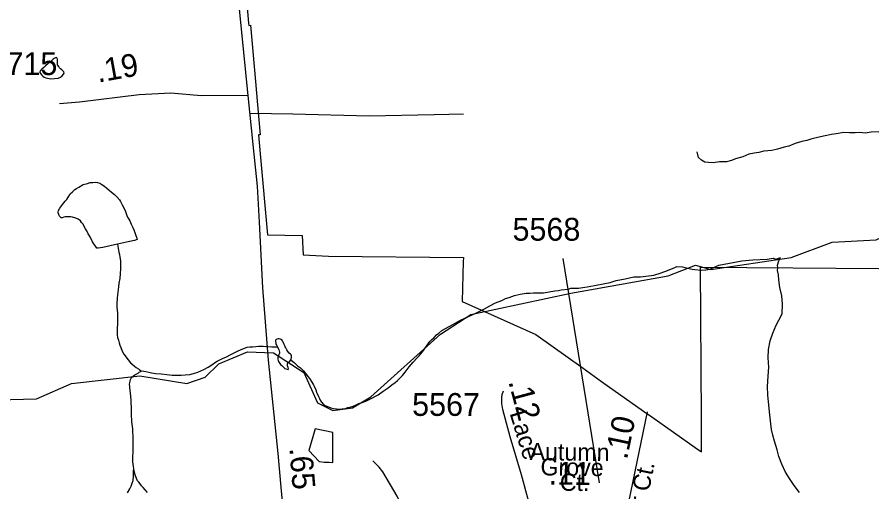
# Model space of a CAD drawing. Extents: x 2001466 to 2224147, y 644118 to 847247.
# Drawn here: x 2071387 to 2076073, y 660903 to 663505 of the extents above; entities that cross this region are included whole.
import ezdxf

# ---------------------------------------------------------------- set-up
doc = ezdxf.new("R2010")
doc.units = 0
for name, color, linetype in [('Exist Boundary Political City Limit New', 7, 'Continuous'), ('Exist Hydrographic Creek Single Shore', 7, 'Continuous'), ('Exist Hydrographic Misc Water Feature', 7, 'Continuous'), ('Exist Road Non-System Type 51', 7, 'Continuous'), ('Exist Road Primary NC Attributed', 7, 'Continuous'), ('Exist Road Primary NC Service Mileage Hundredths English Label', 7, 'Continuous'), ('Exist Road Secondary Mileage Hundredths English Label', 7, 'Continuous'), ('Exist Road Secondary Type 51 Attributed', 7, 'Continuous'), ('Exist Road Secondary Type 51 Label', 7, 'Continuous'), ('Exist Road Secondary Type 51 Number Label', 7, 'Continuous'), ('Map Preparation Boundary City Limit Buffer Line', 7, 'Continuous')]:
    doc.layers.add(name, color=color, linetype=linetype)

msp = doc.modelspace()

# ---------------------------------------------------------------- linework, layer by layer
at = {"layer": 'Exist Boundary Political City Limit New'}
for points in [[(2072626.9, 663832), (2072656.1, 663469.2), (2072657, 663458.8), (2072666.1, 663459.9), (2072693.6, 663152.6)], [(2072693.6, 663152.6), (2072705, 663024.9), (2072719.6, 662860.1), (2072710.9, 662859.4), (2072720.2, 662755.5), (2072759.4, 662311.8), (2072950.5, 662307.9), (2072956, 662203), (2073095.2, 662195.4), (2073833.8, 662187.1), (2073833.5, 662166.5), (2073827.6, 661945.8), (2074231.4, 661765.2), (2074490.1, 661581.1), (2074591.8, 661508.8), (2074821.9, 661345.1), (2074866, 661314), (2075104.9, 661146.8), (2075138.4, 661123.2), (2075139.2, 661309.6), (2075132.9, 662134.9), (2075641.8, 662131), (2076811.2, 662122.1)]]:
    msp.add_lwpolyline(points, dxfattribs=at)
at = {"layer": 'Exist Hydrographic Creek Single Shore'}
for points in [[(2074423.6, 661992.8), (2074957.1, 662087.1), (2075106, 662146.4), (2075190, 662121.7), (2075631.1, 662188.2), (2075856, 662272.2), (2076097, 662283.7), (2076313.9, 662384.3), (2076670.9, 662632.9), (2076796, 662643.5)], [(2071068.1, 661401.6), (2071492.9, 661412.7), (2071685.1, 661497.4), (2072059.9, 661539), (2072318.1, 661497.7), (2072417.9, 661531.7), (2072493, 661605.7), (2072651.1, 661671.3), (2072793, 661665.2), (2072959.1, 661556.8), (2073034.9, 661391.2), (2073118, 661350.2), (2073226, 661364.4), (2073325.9, 661424.7), (2073708.9, 661767.9), (2073875, 661876.1), (2074423.6, 661992.8)]]:
    msp.add_lwpolyline(points, dxfattribs=at)
at = {"layer": 'Exist Hydrographic Misc Water Feature'}
for points in [[(2071543.6, 663237.3), (2071533.8, 663229.5), (2071523.5, 663219.3), (2071515.9, 663211.5), (2071511.8, 663205.2), (2071512, 663201.5), (2071515.7, 663195.3), (2071522.1, 663187.4), (2071527.8, 663181.3), (2071535.8, 663175.2), (2071544, 663171.6), (2071553.8, 663169.7), (2071571.9, 663167.3), (2071591.8, 663167.6), (2071611.7, 663169.4), (2071625.8, 663175.3), (2071634, 663183.4), (2071641.8, 663191.6), (2071645.7, 663197.5), (2071644.1, 663205.4), (2071633.4, 663215.6), (2071625.4, 663221.6), (2071619.7, 663227.4), (2071615.6, 663233.7), (2071609.6, 663243.5), (2071608, 663251.5), (2071609.4, 663263.4), (2071609.4, 663273.6), (2071607.6, 663277.5), (2071605.7, 663281.4), (2071601.8, 663283.7), (2071591.4, 663277.5), (2071585.6, 663273.5), (2071577.4, 663267.5), (2071569.6, 663259.3), (2071557.7, 663251.4), (2071543.6, 663237.3)], [(2071937.5, 662260.2), (2071897.5, 662252), (2071857.5, 662242.3), (2071831.3, 662238.2), (2071825.3, 662238.2), (2071801.1, 662273.9), (2071787.2, 662300), (2071777.6, 662318.1), (2071769.6, 662333.9), (2071763.2, 662344.2), (2071753.4, 662361.9), (2071749.1, 662369.9), (2071741.1, 662380), (2071735.1, 662387.8), (2071727.3, 662393.8), (2071721.2, 662398), (2071708.9, 662403.9), (2071691.2, 662407.8), (2071681, 662409.8), (2071673.4, 662409.7), (2071661.1, 662409.9), (2071651.2, 662409.8), (2071643.2, 662407.8), (2071635.3, 662405.7), (2071628.9, 662405.9), (2071623.2, 662409.6), (2071619.3, 662413.8), (2071617.2, 662417.8), (2071615.4, 662423.8), (2071613.3, 662431.8), (2071613.1, 662437.9), (2071615.2, 662445.7), (2071621.1, 662457.8), (2071627.5, 662465.8), (2071637.1, 662477.7), (2071651, 662495.8), (2071659.2, 662505.5), (2071671.1, 662524), (2071679.1, 662535.8), (2071690.8, 662547.8), (2071703.1, 662559.7), (2071713, 662565.9), (2071724.9, 662573.9), (2071749.1, 662588.1), (2071772.8, 662593.8), (2071788.8, 662597.8), (2071803, 662598.1), (2071816.9, 662600.1), (2071828.8, 662598.3), (2071840.5, 662594.1), (2071852.6, 662588.2), (2071866.8, 662578.3), (2071878.6, 662568.4), (2071892.8, 662556.1), (2071904.9, 662546.2), (2071920.7, 662532.4), (2071934.8, 662520.2), (2071948.8, 662504.3), (2071954.7, 662494.4), (2071962.9, 662476.2), (2071979.1, 662444.5), (2071985.1, 662428.6), (2071989.4, 662418.2), (2071993.1, 662408.3), (2071999.2, 662398.5), (2072005.2, 662388.6), (2072013.2, 662370.4), (2072021.4, 662352.5), (2072027.5, 662338.6), (2072033.3, 662324.4), (2072039, 662308.4), (2072043.5, 662294.4), (2072045.6, 662286.4), (2072031.4, 662280.4), (2071987.5, 662272.5), (2071937.5, 662260.2)], [(2071937.5, 662260.2), (2071945.5, 662216.4), (2071947.8, 662204.3), (2071951.2, 662190.3), (2071953.7, 662168.5), (2071953.5, 662150.2), (2071953.9, 662126.3), (2071951.6, 662100.3), (2071950, 662072.5), (2071945.7, 662046.4), (2071944.1, 662026.4), (2071937.9, 661982.3), (2071935.7, 661964.4), (2071934, 661938.3), (2071934.2, 661916.3), (2071938.3, 661882.4), (2071938.3, 661854.5), (2071938.3, 661826.5), (2071936.1, 661798.4), (2071936.5, 661782.5), (2071936.5, 661764.3), (2071938.5, 661748.6), (2071942.4, 661734.6), (2071946.1, 661720.7), (2071950.6, 661706.6), (2071956.2, 661694.4), (2071962.7, 661674.3), (2071972.8, 661658.6), (2071980.4, 661648.5), (2071988.8, 661636.7), (2071996.8, 661626.6), (2072008.4, 661610.6), (2072016.4, 661604.5), (2072030.6, 661592.7), (2072040.8, 661584.6), (2072052.5, 661576.8), (2072058.7, 661572.6), (2072066.7, 661566.9)], [(2074423.3, 662018.9), (2074465, 662019.1), (2074523.2, 662029.3), (2074639.1, 662051.1), (2074671, 662061.3), (2074721.1, 662071.1), (2074768.7, 662081.4), (2074804.7, 662081.5), (2074877.1, 662091.7), (2074918.8, 662104.1), (2074953, 662115.9), (2074992.6, 662132.2), (2075004.7, 662138.1), (2075034.6, 662136.4), (2075062.5, 662128.5), (2075088.7, 662124.6), (2075102.9, 662122.4), (2075136.5, 662118.5), (2075162.8, 662120.6), (2075184.7, 662124.6), (2075234.5, 662145), (2075292.6, 662156.9), (2075360.6, 662169.3), (2075420.7, 662175.6), (2075498.4, 662177.7), (2075532.5, 662183.8), (2075546.4, 662177.7), (2075572.3, 662187.9)], [(2075676.6, 660900.6), (2075647.9, 660938.2), (2075624.3, 660972.2), (2075599.9, 661012.4), (2075579.6, 661056), (2075563.6, 661098.2), (2075553.6, 661134.2), (2075539.4, 661182.2), (2075529.4, 661214.1), (2075523.2, 661245.9), (2075518.9, 661276.2), (2075513.2, 661325.7), (2075507, 661396), (2075502.7, 661433.9), (2075500.5, 661481.7), (2075504.4, 661538), (2075508.1, 661586), (2075504, 661637.8), (2075506.2, 661683.7), (2075515.9, 661731.7), (2075529.6, 661773.8), (2075547.6, 661817.7), (2075563.4, 661844.1), (2075581.3, 661879.9), (2075583.3, 661932), (2075579, 661978), (2075568.8, 662023.8), (2075562.6, 662066.1), (2075560.6, 662092), (2075556.5, 662116.1), (2075556.7, 662131.9), (2075556.5, 662145.7), (2075562.6, 662169.9), (2075572.3, 662187.9)], [(2072990.4, 661524.6), (2073012.4, 661490.5), (2073016.7, 661482.5), (2073024.9, 661462.6), (2073028.8, 661450.7), (2073038.8, 661426.5), (2073044.8, 661414.6), (2073048.7, 661406.7), (2073056.9, 661394.6), (2073066.7, 661382.5), (2073079, 661374.6), (2073094.6, 661368.9), (2073106.7, 661364.7), (2073120.4, 661360.9), (2073138.9, 661358.6), (2073152.6, 661356.9), (2073168.6, 661358.9), (2073186.9, 661361), (2073200.6, 661365), (2073218.7, 661368.8), (2073238.8, 661377.1), (2073260.9, 661387.1), (2073278.9, 661392.9), (2073298.6, 661401.3), (2073320.6, 661411), (2073366.7, 661435.2), (2073394.2, 661455.4), (2073420.6, 661473.3), (2073442.4, 661489.4), (2073460.4, 661503.3), (2073472.3, 661513.3), (2073488.3, 661529.5), (2073500.4, 661541.5), (2073514.3, 661559.2), (2073536.5, 661589.5), (2073558.2, 661613.4), (2073580.2, 661637.7), (2073592.1, 661649.7), (2073610.1, 661671.7), (2073632, 661701.6), (2073650.1, 661727.7), (2073658.3, 661735.8), (2073674.1, 661749.6), (2073685.8, 661763.6), (2073699.7, 661773.7), (2073715.7, 661787.9), (2073731.9, 661797.6), (2073755.9, 661809.8), (2073776, 661819.7), (2073813.7, 661842), (2073841.8, 661856), (2073861.5, 661863.9), (2073901.5, 661882.2), (2073949.7, 661906.2), (2073979.6, 661922.3), (2074009.5, 661938.5), (2074043.8, 661952.4), (2074065.3, 661962.5), (2074085.4, 661968.3), (2074113.5, 661978.7), (2074145.5, 661986.4), (2074177.1, 661992.6), (2074197.6, 661992.7), (2074217.3, 661994.6), (2074239.4, 661994.9), (2074273.5, 661994.6), (2074295.6, 661996.9), (2074313.6, 662001.1), (2074335.6, 662005.1), (2074355.5, 662006.9), (2074369.2, 662010.9), (2074407.4, 662014.9), (2074423.3, 662018.9)], [(2072888.5, 661626.1), (2072890.4, 661630.3), (2072892.4, 661640.1), (2072892.2, 661648.3), (2072890.2, 661654.2), (2072886.3, 661658.5), (2072878.3, 661664.2), (2072872.3, 661672.4), (2072866.4, 661682.2), (2072860.4, 661692.4), (2072856.3, 661698.3), (2072854.3, 661704.3), (2072850, 661714.2), (2072846.1, 661724.2), (2072842.4, 661732), (2072837.9, 661736.4), (2072832.1, 661740.1), (2072823.9, 661742.1), (2072818.2, 661742.2), (2072812.3, 661739.9), (2072808.1, 661738.1), (2072804, 661734.2), (2072803.8, 661728.1), (2072806.5, 661718), (2072806.3, 661712), (2072810.4, 661706.1), (2072814.1, 661698.2)], [(2072066.7, 661566.9), (2072082.5, 661564.9), (2072092.9, 661563), (2072108.7, 661558.9), (2072124.7, 661554.9), (2072136.6, 661553.1), (2072146.9, 661552.7), (2072176.8, 661551), (2072208.8, 661547), (2072236.7, 661543.2), (2072256.6, 661543), (2072286.7, 661543.3), (2072308.8, 661545.2), (2072334.7, 661547.4), (2072354.4, 661551.3), (2072378.8, 661559.4), (2072410.3, 661573.6), (2072434.3, 661587.4), (2072454.2, 661599.4), (2072474.5, 661613.4), (2072484.4, 661619.6), (2072512.7, 661633.6), (2072534.4, 661643.7), (2072558.4, 661655.9), (2072596.3, 661673.6), (2072616.2, 661683.6), (2072648.4, 661695.7), (2072664, 661697.8), (2072678.1, 661697.7), (2072696.2, 661699.8), (2072710.1, 661701.8), (2072736.2, 661701.9), (2072754, 661700), (2072784, 661697.9), (2072792.2, 661698.3), (2072814.1, 661698.2)], [(2072814.1, 661698.2), (2072816.1, 661694.3), (2072820.2, 661686), (2072823.9, 661678.1), (2072826.2, 661668), (2072826.4, 661664.3), (2072824.1, 661658.2), (2072822.1, 661654), (2072818.6, 661648.1), (2072816.4, 661642.3), (2072816.4, 661634.2), (2072816.4, 661630.1), (2072818.4, 661624.1), (2072820.5, 661618.2), (2072832.1, 661602.2), (2072838.5, 661596.4), (2072846.5, 661588.2), (2072854.5, 661580.1), (2072860.4, 661578.4), (2072872.5, 661574.1), (2072874.6, 661578.4), (2072872.5, 661584.3), (2072870.5, 661594.3), (2072870.3, 661606.1), (2072872.1, 661610.3), (2072874.6, 661614), (2072882.4, 661620.1), (2072888.5, 661626.1)], [(2072888.5, 661626.1), (2072908.2, 661610.1), (2072924.4, 661594.3), (2072940.2, 661582.6), (2072958.5, 661564.4), (2072970.6, 661550.4), (2072982.4, 661534.4), (2072990.4, 661524.6)], [(2072025.7, 661042.6), (2072021.6, 661068.8), (2072021.6, 661096.8), (2072023.4, 661118.8), (2072023.4, 661138.7), (2072023.2, 661160.6), (2072023.4, 661184.9), (2072023.2, 661208.9), (2072021.4, 661230.7), (2072021.4, 661248.5), (2072017.1, 661286.9), (2072015, 661330.6), (2072015, 661348.8), (2072015, 661368.7), (2072012.8, 661388.9), (2072013, 661404.7), (2072010.9, 661428.6), (2072008.9, 661444.7), (2072007, 661460.8), (2072005, 661474.4), (2072004.6, 661482.6), (2072002.9, 661492.6), (2072004.6, 661502.5), (2072006.8, 661510.7), (2072008.4, 661518.5), (2072013, 661526.8), (2072016.4, 661530.7), (2072021, 661536.5), (2072026.7, 661540.5), (2072032.8, 661544.9), (2072040.6, 661548.5), (2072050.7, 661554.7), (2072056.4, 661558.7), (2072064.8, 661562.8), (2072066.7, 661566.9)], [(2073021, 661248.7), (2072987.4, 661130.5), (2073043.1, 661070.5), (2073071.4, 661066.6), (2073097.5, 661066.7), (2073117.6, 661065), (2073119, 661229), (2073021, 661248.7)], [(2071991.8, 660898.9), (2072005.8, 660920.7), (2072011.9, 660934.8), (2072017.7, 660950.9), (2072023.6, 660966.7), (2072025.7, 660988.7), (2072025.7, 661004.9), (2072025.7, 661016.7), (2072027.3, 661031), (2072025.7, 661042.6)], [(2072101.9, 660900.9), (2072089.9, 660914.9), (2072077.8, 660926.8), (2072069.8, 660937), (2072061.6, 660946.7), (2072053.8, 660956.8), (2072048, 660964.6), (2072041.5, 660976.9), (2072033.7, 660996.8), (2072029.4, 661016.9), (2072027.3, 661031), (2072025.7, 661042.6)]]:
    msp.add_lwpolyline(points, dxfattribs=at)
at = {"layer": 'Exist Road Non-System Type 51'}
for points in [[(2072664.1, 662978.6), (2072898.4, 662975.2), (2073316.6, 662963.2), (2073674.5, 662971.2), (2073835.3, 662975.2)], [(2076110.7, 662875.8), (2076068.6, 662873.7), (2076036.7, 662869.5), (2076006.8, 662873.3), (2075980.8, 662871.3), (2075950.8, 662871.3), (2075918.8, 662873.1), (2075876.8, 662865), (2075850.8, 662860.9), (2075816.8, 662854.8), (2075774.8, 662844.6), (2075738.9, 662836.6), (2075716.9, 662828.6), (2075689, 662822.4), (2075653, 662812.3), (2075617.1, 662798.3), (2075593, 662792.1), (2075555.2, 662782.1), (2075525.2, 662773.9), (2075481.1, 662769.8), (2075453.2, 662763.8), (2075427.1, 662759.7), (2075399.2, 662753.5), (2075365.3, 662739.4), (2075325.3, 662727.4), (2075303.3, 662719.2), (2075275.3, 662711.2), (2075237.3, 662711), (2075203.5, 662706.9), (2075177.5, 662708.8), (2075157.3, 662710.8), (2075139.4, 662720.8), (2075123.4, 662734.7), (2075115.3, 662766.7)], [(2073420.8, 660146.7), (2073415.5, 660372.4), (2073422.2, 660417.9), (2073439.5, 660466), (2073482.3, 660534.2), (2073525.1, 660611.8), (2073534.4, 660661.2), (2073538.4, 660714.7), (2073529.1, 660749.5), (2073470.3, 660880.5), (2073392.8, 661012.9), (2073372.7, 661039.7), (2073336.6, 661074.4)]]:
    msp.add_lwpolyline(points, dxfattribs=at)
at = {"layer": 'Exist Road Primary NC Attributed'}
for points in [[(2072654.7, 663075.1), (2072606, 663547.5), (2072581.4, 663894.1), (2072527, 664460.7), (2072493, 664810.4), (2072461.6, 665234.6), (2072443.3, 665528.9), (2072409.8, 665952), (2072360.6, 666458.8), (2072337.6, 666747.9), (2072310.4, 666980.4), (2072296.8, 667169.9)], [(2072947.2, 659659), (2072918.4, 659926), (2072852.5, 660724.1), (2072819, 661113.6), (2072765.6, 661624.7), (2072734.2, 662020.6), (2072716.4, 662380.8), (2072706, 662577.7), (2072680.8, 662806), (2072654.7, 663075.1)]]:
    msp.add_lwpolyline(points, dxfattribs=at)
at = {"layer": 'Exist Road Secondary Type 51 Attributed'}
for points in [[(2072654.7, 663075.1), (2072396.9, 663073.1), (2072230.2, 663087.9), (2072057.1, 663079.4), (2071729.9, 663039.3), (2071620.1, 663028.7)], [(2074192.9, 660849.7), (2074153.2, 660997.5), (2074089.9, 661204.9), (2074049.5, 661355.2), (2074045.1, 661388), (2074044, 661420.2), (2074046.2, 661436.6), (2074053.3, 661457.9)], [(2074840.4, 661342.8), (2074738, 660847.2)]]:
    msp.add_lwpolyline(points, dxfattribs=at)
at = {"layer": 'Exist Road Secondary Type 51 Number Label'}
msp.add_line((2074580.8, 660953.7), (2074380.9, 662183), dxfattribs=at)
at = {"layer": 'Map Preparation Boundary City Limit Buffer Line'}
for points in [[(2072626.9, 663832), (2072656.1, 663469.2), (2072657, 663458.8), (2072666.1, 663459.9), (2072693.6, 663152.6)], [(2072693.6, 663152.6), (2072705, 663024.9), (2072719.6, 662860.1), (2072710.9, 662859.4), (2072720.2, 662755.5), (2072759.4, 662311.8), (2072950.5, 662307.9), (2072956, 662203), (2073095.2, 662195.4), (2073833.8, 662187.1), (2073833.5, 662166.5), (2073827.6, 661945.8), (2074231.4, 661765.2), (2074490.1, 661581.1), (2074591.8, 661508.8), (2074821.9, 661345.1), (2074866, 661314), (2075104.9, 661146.8), (2075138.4, 661123.2), (2075139.2, 661309.6), (2075132.9, 662134.9), (2075641.8, 662131), (2076811.2, 662122.1)]]:
    msp.add_lwpolyline(points, dxfattribs=at)

# ---------------------------------------------------------------- texts
at = {"layer": 'Exist Road Primary NC Service Mileage Hundredths English Label'}
msp.add_text('.65', height=125, rotation=274.9132, dxfattribs=at).set_placement((2072879.2, 661143))
at = {"layer": 'Exist Road Secondary Mileage Hundredths English Label'}
for s, rotation, p in [('.19', 10.2283, (2071831.7, 663145.3)), ('.12', 285.0547, (2074079.4, 661508.1)), ('.10', 78.3254, (2074730.6, 661076.7)), ('.11', 359.2372, (2074300.3, 660943.9))]:
    msp.add_text(s, height=125, rotation=rotation, dxfattribs=at).set_placement(p)
at = {"layer": 'Exist Road Secondary Type 51 Label'}
for s, rotation, p in [('Lace', 286.9824, (2074086.4, 661334.6)), ('Autumn', 359.2372, (2074196.4, 661077.7)), ('Grove', 359.2372, (2074256.1, 660994)), ('Juniper Ct.', 78.3253, (2074759.3, 660458.3)), ('Ct.', 359.2372, (2074362.1, 660909.8))]:
    msp.add_text(s, height=95, rotation=rotation, dxfattribs=at).set_placement(p)
at = {"layer": 'Exist Road Secondary Type 51 Number Label'}
for s, p in [('3715', (2071235.9, 663187.4)), ('5568', (2074103.1, 662279.8)), ('5567', (2073552.8, 661319.9))]:
    msp.add_text(s, height=125, dxfattribs=at).set_placement(p)

doc.saveas('drawing.dxf')
